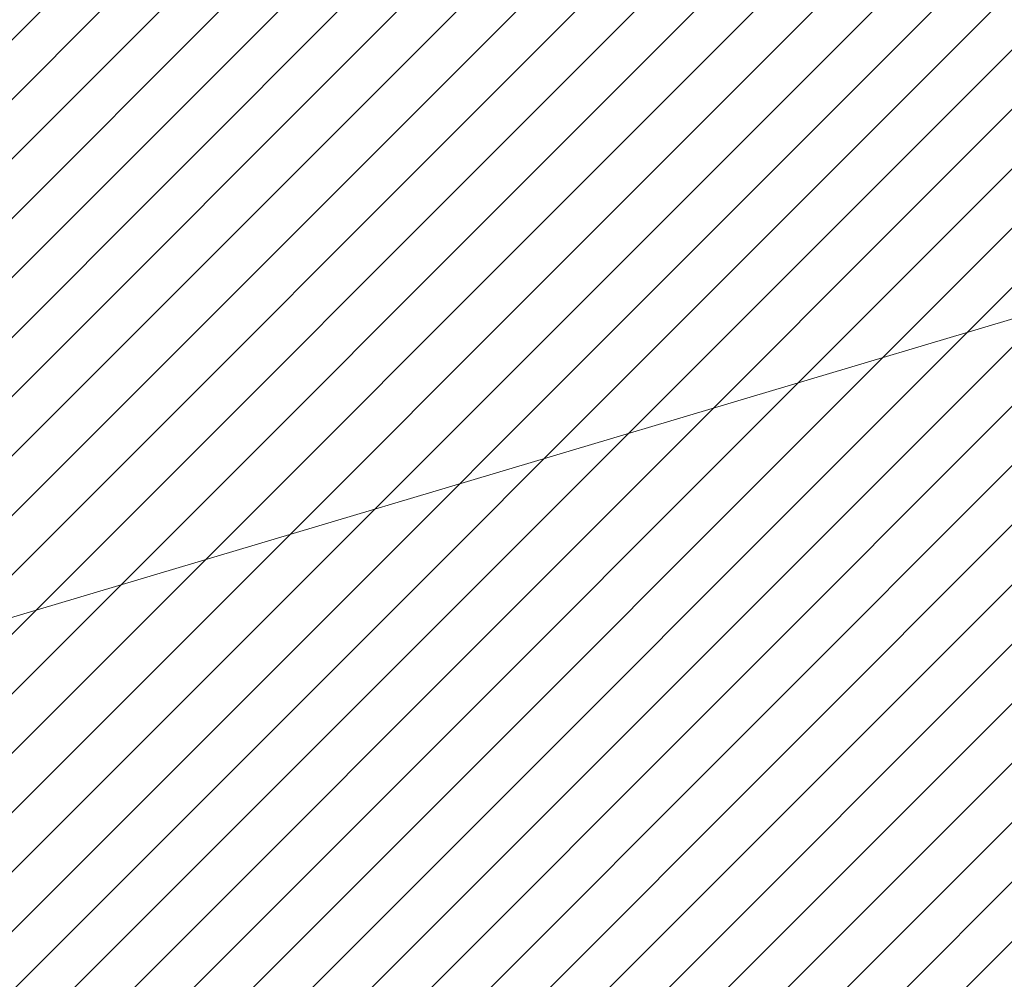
# Model space of a CAD drawing. Header units: metres. Extents: x 6438197 to 12957343, y 5629874 to 11322802.
# Tile 448 of 569: x 6457936 to 6458376, y 5644715 to 5645143. Entities that reach past the tile are written whole.
import ezdxf

# ---------------------------------------------------------------- set-up
doc = ezdxf.new("R2010")
doc.units = ezdxf.units.M
doc.header["$MEASUREMENT"] = 0
doc.header["$PDMODE"] = 3
for name, color, linetype, lineweight in [('OPISY', 135, 'Continuous', 5), ('WYMIAROWANIE', 6, 'Continuous', 9), ('WYPELNIENIA', 204, 'Continuous', 5)]:
    doc.layers.add(name, color=color, linetype=linetype, lineweight=lineweight)
doc.styles.add('Arial', font='arial.ttf')
doc.dimstyles.new('proart_1_500', dxfattribs={"dimtxt": 90, "dimasz": 50, "dimexe": 30, "dimexo": 10, "dimgap": 8, "dimtad": 1, "dimrnd": 1, "dimzin": 9, "dimtxsty": 'Arial', "dimblk": 'ARCHTICK', "dimcen": 0, "dimclrd": 1, "dimclre": 1, "dimclrt": 3, "dimazin": 0, "dimtfac": 1, "dimtmove": 0, "dimatfit": 3, "dimfxl": 0, "dimarcsym": 0})

# ---------------------------------------------------------------- blocks, each defined once
blk = doc.blocks.new('_ArchTick')
at = {"color": 0, "linetype": 'ByBlock', "const_width": 0.15}
blk.add_lwpolyline([(-0.5, -0.5), (0.5, 0.5)], dxfattribs=at)
blk = doc.blocks.new('*D114')
at = {"layer": 'Defpoints', "color": 0}
for p in [(6458008.44, 5652911.99), (6453310.58, 5643219.87), (6453448.57, 5643152.99)]:
    blk.add_point(p, dxfattribs=at)
at = {"layer": 'WYMIAROWANIE', "color": 1, "lineweight": -2}
for p, q in [((6458017.44, 5652907.62), (6458173.43, 5652832.02)), ((6458146.43, 5652845.1), (6453448.57, 5643152.99)), ((6453319.58, 5643215.51), (6453475.56, 5643139.9))]:
    blk.add_line(p, q, dxfattribs=at)
at = {"layer": 'WYMIAROWANIE', "color": 1, "lineweight": -2, "xscale": 50, "yscale": 50, "zscale": 50}
for p, rotation in [((6458146.43, 5652845.1), 64.14007877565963), ((6453448.57, 5643152.99), 244.1400787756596)]:
    blk.add_blockref('_ArchTick', p, dxfattribs=dict(at, rotation=rotation))
at = {"layer": 'WYMIAROWANIE', "color": 3, "insert": (6455790.12, 5648107.5), "char_height": 90, "attachment_point": 5, "rotation": 64.1401, "style": 'Arial'}
blk.add_mtext('10771', dxfattribs=at)
blk = doc.blocks.new('*D115')
at = {"layer": 'Defpoints', "color": 0}
for p in [(6458008.44, 5652911.99), (6458273.68, 5652814.87), (6454009.77, 5641990.64)]:
    blk.add_point(p, dxfattribs=at)
at = {"layer": 'WYMIAROWANIE', "color": 1, "lineweight": -2}
for p, q in [((6458017.83, 5652908.55), (6458301.85, 5652804.56)), ((6454275.01, 5641893.53), (6458273.68, 5652814.87)), ((6454019.16, 5641987.21), (6454303.18, 5641883.22))]:
    blk.add_line(p, q, dxfattribs=at)
at = {"layer": 'WYMIAROWANIE', "color": 1, "lineweight": -2, "xscale": 50, "yscale": 50, "zscale": 50}
for p, rotation in [((6458273.68, 5652814.87), 69.89062853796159), ((6454275.01, 5641893.53), 249.8906285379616)]:
    blk.add_blockref('_ArchTick', p, dxfattribs=dict(at, rotation=rotation))
at = {"layer": 'WYMIAROWANIE', "color": 3, "insert": (6456223.66, 5647372.76), "char_height": 90, "attachment_point": 5, "rotation": 69.8906, "style": 'Arial'}
blk.add_mtext('11630', dxfattribs=at)

msp = doc.modelspace()

# ---------------------------------------------------------------- hatches: boundary and pattern name
at = {"layer": 'WYPELNIENIA'}
h = msp.add_hatch(dxfattribs=at)
h.set_pattern_fill('ANSI31', color=1, scale=150, style=0)
h.set_pattern_definition([(45, (25804.543, -1045.63), (-13.258252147, 13.258252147), [])])
h.paths.add_polyline_path([(6454715.928, 5646563.147), (6454774.874, 5644039.302), (6458771.32, 5644131.812), (6458713.922, 5646654.126)])

# ---------------------------------------------------------------- linework, layer by layer
at = {"layer": 'OPISY'}
msp.add_line((6454861.462, 5643959.866), (6462917.5, 5646362.6), dxfattribs=at)

# ---------------------------------------------------------------- dimensions: what is measured, and where the dimension line sits
at = {"layer": 'WYMIAROWANIE'}
dim = msp.add_linear_dim(base=(6453448.5682, 5643152.9864), p1=(6458008.4416, 5652911.9862), p2=(6453310.5788, 5643219.8712), angle=244.14008, dimstyle='proart_1_500', override={"dimblk": 'ArchTick'}, dxfattribs=at)
dim.commit()
dim.dimension.update_dxf_attribs({"geometry": '*D114', "text_midpoint": (6455838.6652, 5648083.9722), "dimtype": 161})
dim = msp.add_aligned_dim(p1=(6454009.772, 5641990.644), p2=(6458008.442, 5652911.986), distance=-282.461, dimstyle='proart_1_500', override={"dimblk": 'ArchTick'}, dxfattribs=at)
dim.commit()
dim.dimension.update_dxf_attribs({"geometry": '*D115', "text_midpoint": (6456223.657, 5647372.761)})

doc.saveas('drawing.dxf')
